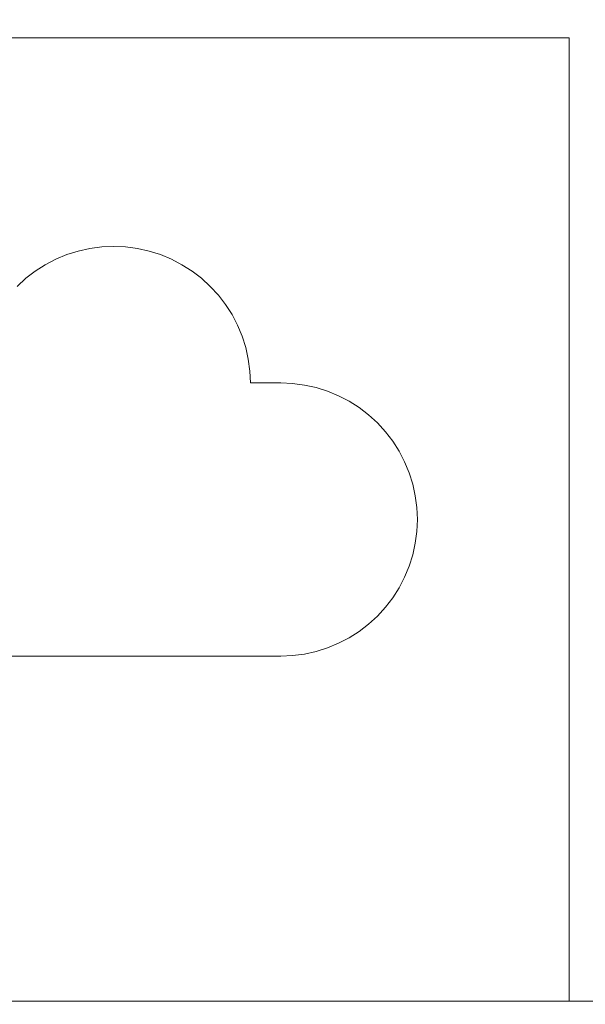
# Model space of a CAD drawing. Header units: inches. Extents: x -412 to -304, y -62 to 18.
# Tile 484 of 656: x -353.661 to -353.295, y -20.077 to -19.439. Entities that reach past the tile are written whole.
import ezdxf

# ---------------------------------------------------------------- set-up
doc = ezdxf.new("R2010")
doc.units = ezdxf.units.IN
doc.header["$LTSCALE"] = 32
doc.header["$MEASUREMENT"] = 0
for name, color, linetype, lineweight in [('Black', 7, 'Continuous', 18), ('Drawing', 7, 'Continuous', 18), ('None', 7, 'Continuous', 18), ('SolidLine', 7, 'Continuous', 15), ('Wood_1-H', 7, 'Continuous', 13)]:
    doc.layers.add(name, color=color, linetype=linetype, lineweight=lineweight)

# ---------------------------------------------------------------- blocks, each defined once
blk = doc.blocks.new('Group-20')
at = {"layer": 'Black'}
for points in [[(-34.54794, 16.53613, 28.9791), (34.54794, 16.53613, 28.9791), (34.54794, -16.53613, 28.9791), (-34.54794, -16.53613, 28.9791)], [(-34.54794, 16.53613, 27.70079), (34.54794, 16.53613, 27.70079), (34.54794, -16.53613, 27.70079), (-34.54794, -16.53613, 27.70079)]]:
    blk.add_3dface(points, dxfattribs=at)
at = {"layer": 'Wood_1-H'}
for points in [[(-35.96494, 17.95313, 28.99879), (35.96494, 17.95313, 28.99879), (35.96494, -17.95313, 28.99879), (-35.96494, -17.95313, 28.99879)], [(-35.96494, 17.95313, 28.9791), (35.96494, 17.95313, 28.9791), (35.96494, -17.95313, 28.9791), (-35.96494, -17.95313, 28.9791)]]:
    blk.add_3dface(points, dxfattribs=at)
blk = doc.blocks.new('MpHtAdjTrough-1095 (3D)')
at = {"layer": 'Black'}
for points in [[(-17.3622, 7.15669, -4.03907), (17.3622, 7.15669, -4.03907), (17.3622, 2.59974, -4.03907), (-17.3622, 2.59974, -4.03907)], [(17.3622, 7.15669, -3.97923), (-17.3622, 7.15669, -3.97923), (-17.3622, 2.61996, -3.97923), (17.3622, 2.61996, -3.97923)]]:
    blk.add_3dface(points, dxfattribs=at)
blk = doc.blocks.new('MP-Hardwire (3D)')
at = {"layer": 'Black'}
for points, invisible_edges in [([(5.42778, 0.82644, -1.496), (5.42778, -0.47242, -1.496), (4.12724, -0.47242, -1.496), (4.12724, 0.51184, -1.496)], 10), ([(5.42778, -0.47242, -1.496), (5.42778, 0.82644, -1.496), (5.42778, 0.76766, -0.07874), (5.42778, -0.76778, -0.07874)], 10), ([(5.42778, -0.76778, -0.07874), (5.42778, 0.76766, -0.07874), (5.65305, -0.34885, -0.07874), (5.65204, -0.35651, -0.07874)], 10), ([(6.05278, 0.76766), (5.8915, -0.40986), (5.89673, -0.41556)], 9), ([(5.89673, -0.41556), (5.90143, -0.42169), (6.05278, 0.76766)], 10), ([(6.05278, 0.76766), (5.90143, -0.42169), (5.90558, -0.42821)], 9), ([(5.90558, -0.42821), (5.90915, -0.43506), (6.05278, 0.76766)], 10), ([(5.90915, -0.43506), (5.91211, -0.4422), (6.05278, 0.76766)], 10), ([(6.05278, 0.76766), (5.91211, -0.4422), (5.91443, -0.44957)], 9), ([(5.91443, -0.44957), (5.9161, -0.45712), (6.05278, 0.76766)], 10), ([(6.05278, 0.76766, -0.07874), (6.05278, -0.76778, -0.07874), (5.9161, 0.457, -0.07874), (5.91711, 0.46466, -0.07874)], 10), ([(6.05278, -0.76778), (6.05278, 0.76766), (5.9161, -0.45712), (5.91711, -0.46478)], 10), ([(5.91443, 0.44945, -0.07874), (5.9161, 0.457, -0.07874), (6.05278, -0.76778, -0.07874)], 10), ([(6.05278, -0.76778, -0.07874), (5.91211, 0.44208, -0.07874), (5.91443, 0.44945, -0.07874)], 9), ([(5.90915, 0.43494, -0.07874), (5.91211, 0.44208, -0.07874), (6.05278, -0.76778, -0.07874)], 10), ([(5.90558, 0.42809, -0.07874), (5.90915, 0.43494, -0.07874), (6.05278, -0.76778, -0.07874)], 10), ([(6.05278, -0.76778, -0.07874), (5.90143, 0.42157, -0.07874), (5.90558, 0.42809, -0.07874)], 9), ([(5.89673, 0.41544, -0.07874), (5.90143, 0.42157, -0.07874), (6.05278, -0.76778, -0.07874)], 10), ([(6.05278, -0.76778, -0.07874), (5.8915, 0.40974, -0.07874), (5.89673, 0.41544, -0.07874)], 9), ([(5.8915, 0.40974, -0.07874), (5.91211, -0.4422, -0.07874), (5.90915, -0.43506, -0.07874)], 9), ([(5.90915, -0.43506, -0.07874), (5.90558, -0.42821, -0.07874), (5.8915, 0.40974, -0.07874)], 10), ([(5.90558, -0.42821, -0.07874), (5.90143, -0.42169, -0.07874), (5.8915, 0.40974, -0.07874)], 10), ([(5.8915, 0.40974, -0.07874), (6.05278, -0.76778, -0.07874), (5.9161, -0.45712, -0.07874), (5.91443, -0.44957, -0.07874)], 11), ([(5.91443, -0.44957, -0.07874), (5.91211, -0.4422, -0.07874), (5.8915, 0.40974, -0.07874)], 10), ([(5.8915, 0.40974, -0.07874), (5.90143, -0.42169, -0.07874), (5.89673, -0.41556, -0.07874)], 9), ([(5.89673, -0.41556, -0.07874), (5.8915, -0.40986, -0.07874), (5.8915, 0.40974, -0.07874)], 10), ([(5.65204, -0.35651, -0.07874), (5.6517, -0.36423, -0.07874), (5.42778, -0.76778, -0.07874)], 10), ([(-6.79613, -0.36423), (5.65204, -0.58849), (5.6517, -0.58077)], 9), ([(-6.79613, -0.36423), (5.65305, -0.59615), (5.65204, -0.58849)], 9), ([(5.6517, -0.58077), (5.6517, -0.36423), (-6.79613, -0.36423)], 10), ([(-6.79613, -0.36423), (5.42778, -0.76778), (5.65704, -0.61107), (5.65472, -0.6037)], 11), ([(5.65472, -0.6037), (5.65305, -0.59615), (-6.79613, -0.36423)], 10), ([(5.42778, -0.76778), (-6.79613, -0.36423), (-6.57222, -0.76778)], 11), ([(5.42778, -0.76778, -0.07874), (5.6517, -0.36423, -0.07874), (5.6517, -0.58077, -0.07874)], 9), ([(5.8915, -0.40986), (5.8915, -0.40986, -0.07874), (5.89673, -0.41556, -0.07874), (5.89673, -0.41556)], 5), ([(5.89673, -0.41556), (5.89673, -0.41556, -0.07874), (5.90143, -0.42169, -0.07874), (5.90143, -0.42169)], 5), ([(5.90143, -0.42169), (5.90143, -0.42169, -0.07874), (5.90558, -0.42821, -0.07874), (5.90558, -0.42821)], 5), ([(5.90558, -0.42821), (5.90558, -0.42821, -0.07874), (5.90915, -0.43506, -0.07874), (5.90915, -0.43506)], 5), ([(5.90915, -0.43506), (5.90915, -0.43506, -0.07874), (5.91211, -0.4422, -0.07874), (5.91211, -0.4422)], 5), ([(5.91211, -0.4422), (5.91211, -0.4422, -0.07874), (5.91443, -0.44957, -0.07874), (5.91443, -0.44957)], 5), ([(5.91443, -0.44957), (5.91443, -0.44957, -0.07874), (5.9161, -0.45712, -0.07874), (5.9161, -0.45712)], 5), ([(5.91711, -0.46478, -0.07874), (5.9161, -0.45712, -0.07874), (6.05278, -0.76778, -0.07874)], 10), ([(5.9161, -0.45712), (5.9161, -0.45712, -0.07874), (5.91711, -0.46478, -0.07874), (5.91711, -0.46478)], 5), ([(5.91745, -0.4725, -0.07874), (5.91711, -0.46478, -0.07874), (6.05278, -0.76778, -0.07874)], 10), ([(5.91711, -0.46478), (5.91711, -0.46478, -0.07874), (5.91745, -0.4725, -0.07874), (5.91745, -0.4725)], 5), ([(5.91711, -0.46478), (5.91745, -0.4725), (6.05278, -0.76778)], 10), ([(4.12724, -0.51179, -1.496), (4.12724, -0.47242, -1.496), (5.42778, -0.47242, -1.496), (5.42778, -0.82656, -1.496)], 10), ([(5.42778, -0.76778, -0.07874), (5.42778, -0.82656, -1.496), (5.42778, -0.47242, -1.496)], 9), ([(6.05278, -0.76778, -0.07874), (5.91711, -0.48022, -0.07874), (5.91745, -0.4725, -0.07874)], 9), ([(5.91745, -0.4725), (5.91745, -0.4725, -0.07874), (5.91711, -0.48022, -0.07874), (5.91711, -0.48022)], 5), ([(6.05278, -0.76778), (5.91745, -0.4725), (5.91711, -0.48022)], 9), ([(6.05278, -0.76778, -0.07874), (5.9161, -0.48788, -0.07874), (5.91711, -0.48022, -0.07874)], 9), ([(5.91711, -0.48022), (5.91711, -0.48022, -0.07874), (5.9161, -0.48788, -0.07874), (5.9161, -0.48788)], 5), ([(5.91711, -0.48022), (5.9161, -0.48788), (6.05278, -0.76778)], 10), ([(5.91443, -0.49543, -0.07874), (5.9161, -0.48788, -0.07874), (6.05278, -0.76778, -0.07874)], 10), ([(5.9161, -0.48788), (5.9161, -0.48788, -0.07874), (5.91443, -0.49543, -0.07874), (5.91443, -0.49543)], 5), ([(6.05278, -0.76778), (5.9161, -0.48788), (5.91443, -0.49543)], 9), ([(6.05278, -0.76778, -0.07874), (5.91211, -0.5028, -0.07874), (5.91443, -0.49543, -0.07874)], 9), ([(5.91443, -0.49543), (5.91443, -0.49543, -0.07874), (5.91211, -0.5028, -0.07874), (5.91211, -0.5028)], 5), ([(5.91443, -0.49543), (5.91211, -0.5028), (6.05278, -0.76778)], 10), ([(5.90915, -0.50994, -0.07874), (5.91211, -0.5028, -0.07874), (6.05278, -0.76778, -0.07874)], 10), ([(5.91211, -0.5028), (5.91211, -0.5028, -0.07874), (5.90915, -0.50994, -0.07874), (5.90915, -0.50994)], 5), ([(6.05278, -0.76778), (5.91211, -0.5028), (5.90915, -0.50994)], 9), ([(5.90558, -0.51679, -0.07874), (5.90915, -0.50994, -0.07874), (6.05278, -0.76778, -0.07874)], 10), ([(5.90915, -0.50994), (5.90915, -0.50994, -0.07874), (5.90558, -0.51679, -0.07874), (5.90558, -0.51679)], 5), ([(6.05278, -0.76778), (5.90915, -0.50994), (5.90558, -0.51679)], 9), ([(0.82015, -0.51179, -1.496), (1.84377, -0.51179, -1.496), (5.42778, -0.82656, -1.496), (0.7611, -0.82656, -1.496)], 10), ([(5.42778, -0.82656, -1.496), (1.84377, -0.51179, -1.496), (3.10361, -0.51179, -1.496)], 11), ([(3.10361, -0.51179, -1.496), (4.12724, -0.51179, -1.496), (5.42778, -0.82656, -1.496)], 10), ([(6.05278, -0.76778, -0.07874), (5.90143, -0.52331, -0.07874), (5.90558, -0.51679, -0.07874)], 9), ([(5.90558, -0.51679), (5.90558, -0.51679, -0.07874), (5.90143, -0.52331, -0.07874), (5.90143, -0.52331)], 5), ([(5.90558, -0.51679), (5.90143, -0.52331), (6.05278, -0.76778)], 10), ([(5.89673, -0.52944, -0.07874), (5.90143, -0.52331, -0.07874), (6.05278, -0.76778, -0.07874)], 10), ([(5.90143, -0.52331), (5.90143, -0.52331, -0.07874), (5.89673, -0.52944, -0.07874), (5.89673, -0.52944)], 5), ([(6.05278, -0.76778), (5.90143, -0.52331), (5.89673, -0.52944)], 9), ([(6.05278, -0.76778, -0.07874), (5.8915, -0.53514, -0.07874), (5.89673, -0.52944, -0.07874)], 9), ([(5.89673, -0.52944), (5.89673, -0.52944, -0.07874), (5.8915, -0.53514, -0.07874), (5.8915, -0.53514)], 5), ([(5.89673, -0.52944), (5.8915, -0.53514), (6.05278, -0.76778)], 10), ([(5.88581, -0.54036, -0.07874), (5.8915, -0.53514, -0.07874), (6.05278, -0.76778, -0.07874)], 10), ([(5.8915, -0.53514), (5.8915, -0.53514, -0.07874), (5.88581, -0.54036, -0.07874), (5.88581, -0.54036)], 5), ([(6.05278, -0.76778), (5.8915, -0.53514), (5.88581, -0.54036)], 9), ([(6.05278, -0.76778, -0.07874), (5.87968, -0.54506, -0.07874), (5.88581, -0.54036, -0.07874)], 9), ([(5.88581, -0.54036), (5.88581, -0.54036, -0.07874), (5.87968, -0.54506, -0.07874), (5.87968, -0.54506)], 5), ([(5.88581, -0.54036), (5.87968, -0.54506), (6.05278, -0.76778)], 10), ([(5.8663, -0.55278, -0.07874), (5.87316, -0.54922, -0.07874), (6.05278, -0.76778, -0.07874)], 10), ([(5.87316, -0.54922), (5.87316, -0.54922, -0.07874), (5.8663, -0.55278, -0.07874), (5.8663, -0.55278)], 5), ([(6.05278, -0.76778), (5.87316, -0.54922), (5.8663, -0.55278)], 9), ([(6.05278, -0.76778, -0.07874), (5.87316, -0.54922, -0.07874), (5.87968, -0.54506, -0.07874)], 9), ([(5.87968, -0.54506), (5.87968, -0.54506, -0.07874), (5.87316, -0.54922, -0.07874), (5.87316, -0.54922)], 5), ([(5.87968, -0.54506), (5.87316, -0.54922), (6.05278, -0.76778)], 10), ([(5.85916, -0.55574, -0.07874), (5.8663, -0.55278, -0.07874), (6.05278, -0.76778, -0.07874)], 10), ([(5.8663, -0.55278), (5.8663, -0.55278, -0.07874), (5.85916, -0.55574, -0.07874), (5.85916, -0.55574)], 5), ([(6.05278, -0.76778), (5.8663, -0.55278), (5.85916, -0.55574)], 9), ([(6.05278, -0.76778, -0.07874), (5.82853, -0.58849, -0.07874), (5.83659, -0.56075, -0.07874), (5.84425, -0.55974, -0.07874)], 11), ([(5.82853, -0.58849), (6.05278, -0.76778), (5.84425, -0.55974), (5.83659, -0.56075)], 11), ([(5.83659, -0.56075, -0.07874), (5.82853, -0.58849, -0.07874), (5.82887, -0.58077, -0.07874)], 9), ([(5.82887, -0.58077), (5.82853, -0.58849), (5.83659, -0.56075)], 10), ([(5.82887, -0.58077, -0.07874), (5.82887, -0.56108, -0.07874), (5.83659, -0.56075, -0.07874)], 8), ([(5.83659, -0.56075), (5.83659, -0.56075, -0.07874), (5.82887, -0.56108, -0.07874), (5.82887, -0.56108)], 1), ([(5.83659, -0.56075), (5.82887, -0.56108), (5.82887, -0.58077)], 8), ([(5.84425, -0.55974), (5.84425, -0.55974, -0.07874), (5.83659, -0.56075, -0.07874), (5.83659, -0.56075)], 5), ([(5.84425, -0.55974, -0.07874), (5.85179, -0.55807, -0.07874), (6.05278, -0.76778, -0.07874)], 10), ([(5.85179, -0.55807), (5.85179, -0.55807, -0.07874), (5.84425, -0.55974, -0.07874), (5.84425, -0.55974)], 5), ([(6.05278, -0.76778), (5.85179, -0.55807), (5.84425, -0.55974)], 9), ([(6.05278, -0.76778, -0.07874), (5.85179, -0.55807, -0.07874), (5.85916, -0.55574, -0.07874)], 9), ([(5.85916, -0.55574), (5.85916, -0.55574, -0.07874), (5.85179, -0.55807, -0.07874), (5.85179, -0.55807)], 5), ([(5.85916, -0.55574), (5.85179, -0.55807), (6.05278, -0.76778)], 10), ([(5.6517, -0.58077, -0.07874), (5.65204, -0.58849, -0.07874), (5.42778, -0.76778, -0.07874)], 10), ([(5.65204, -0.58849), (5.65204, -0.58849, -0.07874), (5.6517, -0.58077, -0.07874), (5.6517, -0.58077)], 1), ([(5.82887, -0.58077), (5.82887, -0.58077, -0.07874), (5.82853, -0.58849, -0.07874), (5.82853, -0.58849)], 4), ([(5.65204, -0.58849, -0.07874), (5.65305, -0.59615, -0.07874), (5.42778, -0.76778, -0.07874)], 10), ([(5.65305, -0.59615), (5.65305, -0.59615, -0.07874), (5.65204, -0.58849, -0.07874), (5.65204, -0.58849)], 5), ([(5.82752, -0.59615, -0.07874), (5.82853, -0.58849, -0.07874), (6.05278, -0.76778, -0.07874)], 10), ([(5.82853, -0.58849), (5.82853, -0.58849, -0.07874), (5.82752, -0.59615, -0.07874), (5.82752, -0.59615)], 5), ([(6.05278, -0.76778), (5.82853, -0.58849), (5.82752, -0.59615)], 9), ([(5.42778, -0.76778, -0.07874), (5.65305, -0.59615, -0.07874), (5.65472, -0.6037, -0.07874)], 9), ([(5.65472, -0.6037), (5.65472, -0.6037, -0.07874), (5.65305, -0.59615, -0.07874), (5.65305, -0.59615)], 5), ([(6.05278, -0.76778, -0.07874), (5.82585, -0.6037, -0.07874), (5.82752, -0.59615, -0.07874)], 9), ([(5.82752, -0.59615), (5.82752, -0.59615, -0.07874), (5.82585, -0.6037, -0.07874), (5.82585, -0.6037)], 5), ([(5.82752, -0.59615), (5.82585, -0.6037), (6.05278, -0.76778)], 10), ([(5.65472, -0.6037, -0.07874), (5.65704, -0.61107, -0.07874), (5.42778, -0.76778, -0.07874)], 10), ([(5.65704, -0.61107), (5.65704, -0.61107, -0.07874), (5.65472, -0.6037, -0.07874), (5.65472, -0.6037)], 5), ([(5.82353, -0.61107, -0.07874), (5.82585, -0.6037, -0.07874), (6.05278, -0.76778, -0.07874)], 10), ([(5.82585, -0.6037), (5.82585, -0.6037, -0.07874), (5.82353, -0.61107, -0.07874), (5.82353, -0.61107)], 5), ([(6.05278, -0.76778), (5.82585, -0.6037), (5.82353, -0.61107)], 9), ([(5.42778, -0.76778, -0.07874), (5.65704, -0.61107, -0.07874), (5.66, -0.61821, -0.07874)], 9), ([(5.66, -0.61821), (5.65704, -0.61107), (5.42778, -0.76778)], 10), ([(5.66, -0.61821), (5.66, -0.61821, -0.07874), (5.65704, -0.61107, -0.07874), (5.65704, -0.61107)], 5), ([(6.05278, -0.76778, -0.07874), (5.82057, -0.61821, -0.07874), (5.82353, -0.61107, -0.07874)], 9), ([(5.82353, -0.61107), (5.82353, -0.61107, -0.07874), (5.82057, -0.61821, -0.07874), (5.82057, -0.61821)], 5), ([(5.82353, -0.61107), (5.82057, -0.61821), (6.05278, -0.76778)], 10), ([(5.66, -0.61821, -0.07874), (5.66357, -0.62506, -0.07874), (5.42778, -0.76778, -0.07874)], 10), ([(5.42778, -0.76778), (5.66357, -0.62506), (5.66, -0.61821)], 9), ([(5.66357, -0.62506), (5.66357, -0.62506, -0.07874), (5.66, -0.61821, -0.07874), (5.66, -0.61821)], 5), ([(5.817, -0.62506, -0.07874), (5.82057, -0.61821, -0.07874), (6.05278, -0.76778, -0.07874)], 10), ([(5.82057, -0.61821), (5.82057, -0.61821, -0.07874), (5.817, -0.62506, -0.07874), (5.817, -0.62506)], 5), ([(6.05278, -0.76778), (5.82057, -0.61821), (5.817, -0.62506)], 9), ([(5.42778, -0.76778, -0.07874), (5.66357, -0.62506, -0.07874), (5.66772, -0.63158, -0.07874)], 9), ([(5.66772, -0.63158), (5.66357, -0.62506), (5.42778, -0.76778)], 10), ([(5.66772, -0.63158), (5.66772, -0.63158, -0.07874), (5.66357, -0.62506, -0.07874), (5.66357, -0.62506)], 5), ([(5.81285, -0.63158, -0.07874), (5.817, -0.62506, -0.07874), (6.05278, -0.76778, -0.07874)], 10), ([(5.817, -0.62506), (5.817, -0.62506, -0.07874), (5.81285, -0.63158, -0.07874), (5.81285, -0.63158)], 5), ([(6.05278, -0.76778), (5.817, -0.62506), (5.81285, -0.63158)], 9), ([(5.42778, -0.76778, -0.07874), (5.66772, -0.63158, -0.07874), (5.67243, -0.63771, -0.07874)], 9), ([(5.67243, -0.63771), (5.66772, -0.63158), (5.42778, -0.76778)], 10), ([(5.67243, -0.63771), (5.67243, -0.63771, -0.07874), (5.66772, -0.63158, -0.07874), (5.66772, -0.63158)], 5), ([(6.05278, -0.76778, -0.07874), (5.80814, -0.63771, -0.07874), (5.81285, -0.63158, -0.07874)], 9), ([(5.81285, -0.63158), (5.81285, -0.63158, -0.07874), (5.80814, -0.63771, -0.07874), (5.80814, -0.63771)], 5), ([(5.81285, -0.63158), (5.80814, -0.63771), (6.05278, -0.76778)], 10), ([(5.67243, -0.63771, -0.07874), (5.67765, -0.64341, -0.07874), (5.42778, -0.76778, -0.07874)], 10), ([(5.42778, -0.76778), (5.67765, -0.64341), (5.67243, -0.63771)], 9), ([(5.67765, -0.64341), (5.67765, -0.64341, -0.07874), (5.67243, -0.63771, -0.07874), (5.67243, -0.63771)], 5), ([(5.80292, -0.64341, -0.07874), (5.80814, -0.63771, -0.07874), (6.05278, -0.76778, -0.07874)], 10), ([(5.80814, -0.63771), (5.80814, -0.63771, -0.07874), (5.80292, -0.64341, -0.07874), (5.80292, -0.64341)], 5), ([(6.05278, -0.76778), (5.80814, -0.63771), (5.80292, -0.64341)], 9), ([(5.42778, -0.76778, -0.07874), (5.67765, -0.64341, -0.07874), (5.68334, -0.64863, -0.07874)], 9), ([(5.68334, -0.64863), (5.67765, -0.64341), (5.42778, -0.76778)], 10), ([(5.68334, -0.64863), (5.68334, -0.64863, -0.07874), (5.67765, -0.64341, -0.07874), (5.67765, -0.64341)], 5), ([(6.05278, -0.76778, -0.07874), (5.79722, -0.64863, -0.07874), (5.80292, -0.64341, -0.07874)], 9), ([(5.80292, -0.64341), (5.80292, -0.64341, -0.07874), (5.79722, -0.64863, -0.07874), (5.79722, -0.64863)], 5), ([(5.80292, -0.64341), (5.79722, -0.64863), (6.05278, -0.76778)], 10), ([(5.68334, -0.64863, -0.07874), (5.68948, -0.65333, -0.07874), (5.42778, -0.76778, -0.07874)], 10), ([(5.42778, -0.76778), (5.68948, -0.65333), (5.68334, -0.64863)], 9), ([(5.68948, -0.65333), (5.68948, -0.65333, -0.07874), (5.68334, -0.64863, -0.07874), (5.68334, -0.64863)], 5), ([(5.79109, -0.65333, -0.07874), (5.79722, -0.64863, -0.07874), (6.05278, -0.76778, -0.07874)], 10), ([(5.79722, -0.64863), (5.79722, -0.64863, -0.07874), (5.79109, -0.65333, -0.07874), (5.79109, -0.65333)], 5), ([(6.05278, -0.76778), (5.79722, -0.64863), (5.79109, -0.65333)], 9), ([(5.42778, -0.76778, -0.07874), (5.68948, -0.65333, -0.07874), (5.69599, -0.65748, -0.07874)], 9), ([(5.69599, -0.65748), (5.68948, -0.65333), (5.42778, -0.76778)], 10), ([(5.69599, -0.65748, -0.07874), (5.70285, -0.66105, -0.07874), (5.42778, -0.76778, -0.07874)], 10), ([(5.42778, -0.76778), (5.70285, -0.66105), (5.69599, -0.65748)], 9), ([(5.69599, -0.65748), (5.69599, -0.65748, -0.07874), (5.68948, -0.65333, -0.07874), (5.68948, -0.65333)], 5), ([(5.70285, -0.66105), (5.70285, -0.66105, -0.07874), (5.69599, -0.65748, -0.07874), (5.69599, -0.65748)], 5), ([(5.77772, -0.66105, -0.07874), (5.78458, -0.65748, -0.07874), (6.05278, -0.76778, -0.07874)], 10), ([(5.78458, -0.65748), (5.78458, -0.65748, -0.07874), (5.77772, -0.66105, -0.07874), (5.77772, -0.66105)], 5), ([(6.05278, -0.76778), (5.78458, -0.65748), (5.77772, -0.66105)], 9), ([(6.05278, -0.76778, -0.07874), (5.78458, -0.65748, -0.07874), (5.79109, -0.65333, -0.07874)], 9), ([(5.79109, -0.65333), (5.79109, -0.65333, -0.07874), (5.78458, -0.65748, -0.07874), (5.78458, -0.65748)], 5), ([(5.79109, -0.65333), (5.78458, -0.65748), (6.05278, -0.76778)], 10), ([(5.70285, -0.66105, -0.07874), (5.70999, -0.66401, -0.07874), (5.42778, -0.76778, -0.07874)], 10), ([(5.42778, -0.76778), (5.70999, -0.66401), (5.70285, -0.66105)], 9), ([(5.42778, -0.76778, -0.07874), (5.70999, -0.66401, -0.07874), (5.71736, -0.66633, -0.07874)], 9), ([(5.71736, -0.66633), (5.70999, -0.66401), (5.42778, -0.76778)], 10), ([(5.70999, -0.66401), (5.70999, -0.66401, -0.07874), (5.70285, -0.66105, -0.07874), (5.70285, -0.66105)], 5), ([(5.71736, -0.66633), (5.71736, -0.66633, -0.07874), (5.70999, -0.66401, -0.07874), (5.70999, -0.66401)], 5), ([(6.05278, -0.76778, -0.07874), (5.76321, -0.66633, -0.07874), (5.77058, -0.66401, -0.07874)], 9), ([(5.77058, -0.66401), (5.77058, -0.66401, -0.07874), (5.76321, -0.66633, -0.07874), (5.76321, -0.66633)], 5), ([(5.77058, -0.66401), (5.76321, -0.66633), (6.05278, -0.76778)], 10), ([(5.77058, -0.66401, -0.07874), (5.77772, -0.66105, -0.07874), (6.05278, -0.76778, -0.07874)], 10), ([(5.77772, -0.66105), (5.77772, -0.66105, -0.07874), (5.77058, -0.66401, -0.07874), (5.77058, -0.66401)], 5), ([(6.05278, -0.76778), (5.77772, -0.66105), (5.77058, -0.66401)], 9), ([(5.71736, -0.66633, -0.07874), (5.7249, -0.66801, -0.07874), (5.42778, -0.76778, -0.07874)], 10), ([(5.42778, -0.76778), (5.7249, -0.66801), (5.71736, -0.66633)], 9), ([(5.42778, -0.76778, -0.07874), (5.7249, -0.66801, -0.07874), (5.73256, -0.66901, -0.07874)], 9), ([(5.73256, -0.66901), (5.7249, -0.66801), (5.42778, -0.76778)], 10), ([(5.42778, -0.76778, -0.07874), (5.73256, -0.66901, -0.07874), (5.74028, -0.66935, -0.07874)], 9), ([(5.74028, -0.66935, -0.07874), (5.74801, -0.66901, -0.07874), (6.05278, -0.76778, -0.07874), (5.42778, -0.76778, -0.07874)], 10), ([(5.42778, -0.76778), (6.05278, -0.76778), (5.74801, -0.66901), (5.74028, -0.66935)], 10), ([(5.74028, -0.66935), (5.73256, -0.66901), (5.42778, -0.76778)], 10), ([(5.7249, -0.66801), (5.7249, -0.66801, -0.07874), (5.71736, -0.66633, -0.07874), (5.71736, -0.66633)], 5), ([(5.73256, -0.66901), (5.73256, -0.66901, -0.07874), (5.7249, -0.66801, -0.07874), (5.7249, -0.66801)], 5), ([(5.74028, -0.66935), (5.74028, -0.66935, -0.07874), (5.73256, -0.66901, -0.07874), (5.73256, -0.66901)], 5), ([(5.74801, -0.66901), (5.74801, -0.66901, -0.07874), (5.74028, -0.66935, -0.07874), (5.74028, -0.66935)], 5), ([(6.05278, -0.76778, -0.07874), (5.74801, -0.66901, -0.07874), (5.75567, -0.66801, -0.07874)], 9), ([(5.75567, -0.66801), (5.75567, -0.66801, -0.07874), (5.74801, -0.66901, -0.07874), (5.74801, -0.66901)], 5), ([(5.75567, -0.66801), (5.74801, -0.66901), (6.05278, -0.76778)], 10), ([(6.05278, -0.76778, -0.07874), (5.75567, -0.66801, -0.07874), (5.76321, -0.66633, -0.07874)], 9), ([(5.76321, -0.66633), (5.76321, -0.66633, -0.07874), (5.75567, -0.66801, -0.07874), (5.75567, -0.66801)], 5), ([(5.76321, -0.66633), (5.75567, -0.66801), (6.05278, -0.76778)], 10), ([(-6.57222, -0.76778), (-6.57222, -0.82656), (5.42778, -0.82656), (5.42778, -0.76778)], 8), ([(5.42778, -0.76778, -0.07874), (5.42778, -0.76778), (5.42778, -0.82656), (5.42778, -0.82656, -1.496)], 8)]:
    blk.add_3dface(points, dxfattribs=dict(at, invisible_edges=invisible_edges))
for points in [[(6.05278, -0.76778), (6.05278, -0.76778, -0.07874), (6.05278, 0.76766, -0.07874), (6.05278, 0.76766)], [(5.6517, -0.36423), (5.6517, -0.58077), (5.6517, -0.58077, -0.07874), (5.6517, -0.36423, -0.07874)], [(5.82887, -0.58077), (5.82887, -0.56108), (5.82887, -0.56108, -0.07874), (5.82887, -0.58077, -0.07874)], [(5.42778, -0.76778), (5.42778, -0.76778, -0.07874), (6.05278, -0.76778, -0.07874), (6.05278, -0.76778)]]:
    blk.add_3dface(points, dxfattribs=at)
blk = doc.blocks.new('Group-23')
at = {"layer": 'None'}
blk.add_blockref('Group-20', (0, 0), dxfattribs=at)
at = {"layer": 'SolidLine', "color": 7}
blk.add_blockref('MpHtAdjTrough-1095 (3D)', (0, 0, 27.70079), dxfattribs=at)
at = {"layer": 'SolidLine', "color": 7, "rotation": 180}
blk.add_blockref('MP-Hardwire (3D)', (0, 4, 27.70079), dxfattribs=at)
blk = doc.blocks.new('MP Ht Adju Rect Table (3D)')
at = {"layer": 'None'}
blk.add_blockref('Group-23', (0, 0), dxfattribs=at)
at = {"layer": 'Drawing', "color": 0, "flags": 1}
for tag in ['Tag', 'Catalog', 'Option1', 'Option2', 'Option3', 'Option4', 'Option5', 'Option6', 'Option7', 'Option8', 'Option9', 'Option10', 'Option11', 'Option12', 'Custom', 'FinishGroup', 'Discount', 'Item2', 'Item3', 'Item6', 'Item9', 'Item10', 'Item12', 'Item13', 'Item16', 'Item19', 'Item20', 'Item21', 'Item22', 'Item23', 'Item24', 'Item25', 'Item8', 'Item18', 'Item1', 'Item4', 'Item5', 'Item7', 'Item11', 'Item14', 'Item15', 'Item17']:
    blk.add_attdef(tag, (-16.60664, -46.53056), '', height=0.00709, dxfattribs=at)

msp = doc.modelspace()

# ---------------------------------------------------------------- block references
at = {"layer": 'Drawing', "rotation": 270}
msp.add_blockref('MP Ht Adju Rect Table (3D)', (-358.07283, -25.50309), dxfattribs=at)

doc.saveas('drawing.dxf')
